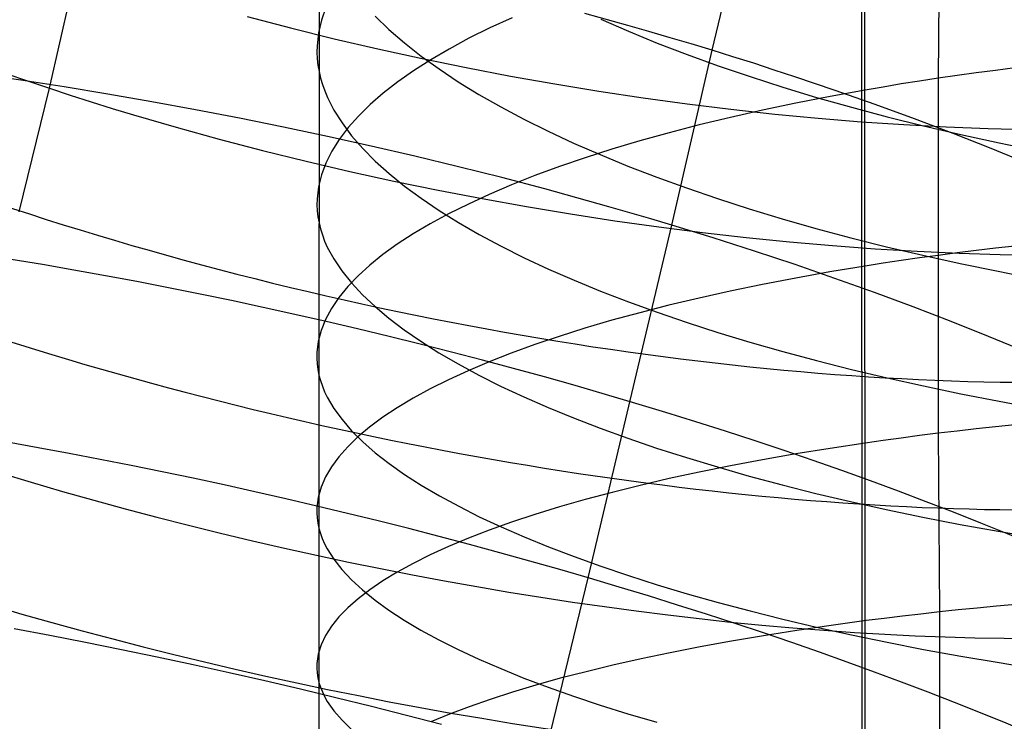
# Model space of a CAD drawing. Extents: x -383 to 1849, y -1185 to -529.
# Tile 352 of 656: x 232.09 to 242.79, y -994.52 to -986.9. Entities that reach past the tile are written whole.
import ezdxf

# ---------------------------------------------------------------- set-up
doc = ezdxf.new("R2010")
doc.units = 0
doc.layers.add('PREDEFINITO', color=7, linetype='CONTINUOUS')

msp = doc.modelspace()

# ---------------------------------------------------------------- linework, layer by layer
at = {"layer": 'PREDEFINITO'}
for p, q in [((241.155, -878.045, 420), (241.292, -1065.257, 420)), ((241.155, -878.045, 370), (241.292, -1065.257, 370)), ((241.285, -1079.125, 395), (241.259, -884.982, 395)), ((235.341, -984.203, 657.358), (235.342, -987.463, 658.523)), ((239.612, -987.232, 476.678), (240.069, -985.351, 477.262)), ((242.081, -985.623, 672.017), (242.069, -987.536, 672.585)), ((232.412, -987.645, 506.724), (232.717, -986.309, 507.259)), ((234.561, -986.865, 507.552), (235.032, -986.988, 507.588)), ((235.416, -986.766, 660.856), (235.367, -986.904, 660.39)), ((235.951, -986.863, 654.764), (236.102, -987.008, 654.321)), ((238.695, -986.962, 476.493), (238.229, -986.833, 476.425)), ((235.367, -986.904, 660.39), (235.336, -987.044, 659.923)), ((237.44, -986.878, 667.213), (237.199, -986.989, 666.798)), ((238.402, -986.894, 649.669), (238.703, -987.025, 649.303)), ((238.926, -987.028, 476.533), (238.695, -986.962, 476.493)), ((235.032, -986.988, 507.588), (235.506, -987.106, 507.609)), ((235.336, -987.044, 659.923), (235.321, -987.183, 659.456)), ((236.102, -987.008, 654.321), (236.269, -987.152, 653.883)), ((237.199, -986.989, 666.798), (236.971, -987.102, 666.376)), ((238.703, -987.025, 649.303), (239.017, -987.153, 648.945)), ((239.156, -987.095, 476.577), (238.926, -987.028, 476.533)), ((235.321, -987.183, 659.456), (235.319, -987.253, 659.223)), ((235.506, -987.106, 507.609), (235.982, -987.217, 507.615)), ((236.269, -987.152, 653.883), (236.45, -987.294, 653.45)), ((236.971, -987.102, 666.376), (236.757, -987.218, 665.948)), ((239.017, -987.153, 648.945), (239.341, -987.278, 648.598)), ((239.385, -987.163, 476.626), (239.156, -987.095, 476.577)), ((239.612, -987.232, 476.678), (239.385, -987.163, 476.626)), ((235.319, -987.253, 659.223), (235.323, -987.323, 658.989)), ((235.982, -987.217, 507.615), (236.461, -987.322, 507.606)), ((236.45, -987.294, 653.45), (236.646, -987.434, 653.023)), ((236.757, -987.218, 665.948), (236.556, -987.335, 665.514)), ((239.173, -989.13, 476.136), (239.612, -987.232, 476.678)), ((239.341, -987.278, 648.598), (239.677, -987.4, 648.26)), ((239.839, -987.302, 476.734), (239.612, -987.232, 476.678)), ((235.323, -987.323, 658.989), (235.33, -987.393, 658.756)), ((235.33, -987.393, 658.756), (235.342, -987.463, 658.523)), ((236.556, -987.335, 665.514), (236.37, -987.454, 665.074)), ((236.461, -987.322, 507.606), (236.94, -987.42, 507.583)), ((239.677, -987.4, 648.26), (240.024, -987.518, 647.933)), ((240.064, -987.373, 476.794), (239.839, -987.302, 476.734)), ((240.287, -987.446, 476.859), (240.064, -987.373, 476.794)), ((232.102, -987.557, 476.255), (231.632, -987.489, 476.38)), ((231.789, -987.432, 506.563), (232.099, -987.54, 506.647)), ((235.342, -987.463, 658.523), (235.341, -990.758, 659.585)), ((235.342, -987.463, 658.523), (235.358, -987.533, 658.29)), ((236.37, -987.454, 665.074), (236.198, -987.575, 664.629)), ((236.646, -987.434, 653.023), (236.855, -987.573, 652.601)), ((236.94, -987.42, 507.583), (237.421, -987.512, 507.546)), ((240.51, -987.519, 476.927), (240.287, -987.446, 476.859)), ((242.274, -987.507, 672.714), (242.069, -987.536, 672.585)), ((242.481, -987.478, 672.839), (242.274, -987.507, 672.714)), ((242.69, -987.451, 672.961), (242.481, -987.478, 672.839)), ((242.902, -987.424, 673.079), (242.69, -987.451, 672.961)), ((232.099, -987.54, 506.647), (232.412, -987.645, 506.724)), ((232.574, -987.629, 476.143), (232.102, -987.557, 476.255)), ((235.358, -987.533, 658.29), (235.379, -987.603, 658.058)), ((235.379, -987.603, 658.058), (235.404, -987.673, 657.826)), ((236.198, -987.575, 664.629), (236.04, -987.697, 664.179)), ((236.855, -987.573, 652.601), (237.079, -987.711, 652.186)), ((237.421, -987.512, 507.546), (237.902, -987.597, 507.495)), ((237.902, -987.597, 507.495), (238.382, -987.676, 507.43)), ((240.024, -987.518, 647.933), (240.381, -987.633, 647.617)), ((240.95, -987.668, 477.075), (240.51, -987.519, 476.927)), ((241.667, -987.598, 672.318), (241.47, -987.631, 672.179)), ((241.867, -987.567, 672.453), (241.667, -987.598, 672.318)), ((242.069, -987.536, 672.585), (241.867, -987.567, 672.453)), ((242.069, -987.536, 672.585), (242.069, -989.459, 673.121)), ((232.083, -988.985, 506.21), (232.412, -987.645, 506.724)), ((232.412, -987.645, 506.724), (232.639, -987.719, 506.775)), ((233.048, -987.707, 476.046), (232.574, -987.629, 476.143)), ((232.639, -987.719, 506.775), (232.866, -987.792, 506.821)), ((233.524, -987.79, 475.963), (233.048, -987.707, 476.046)), ((235.404, -987.673, 657.826), (235.433, -987.743, 657.594)), ((236.04, -987.697, 664.179), (235.898, -987.821, 663.725)), ((237.079, -987.711, 652.186), (237.317, -987.846, 651.778)), ((238.382, -987.676, 507.43), (238.862, -987.748, 507.351)), ((240.381, -987.633, 647.617), (240.748, -987.744, 647.313)), ((241.275, -987.664, 672.036), (240.893, -987.733, 671.742)), ((241.383, -987.821, 477.238), (240.95, -987.668, 477.075)), ((241.47, -987.631, 672.179), (241.275, -987.664, 672.036)), ((232.866, -987.792, 506.821), (233.095, -987.863, 506.864)), ((234, -987.877, 475.894), (233.524, -987.79, 475.963)), ((235.433, -987.743, 657.594), (235.504, -987.882, 657.132)), ((235.898, -987.821, 663.725), (235.77, -987.946, 663.268)), ((238.862, -987.748, 507.351), (239.341, -987.814, 507.258)), ((239.341, -987.814, 507.258), (239.817, -987.873, 507.151)), ((240.522, -987.805, 671.434), (240.161, -987.881, 671.114)), ((240.893, -987.733, 671.742), (240.522, -987.805, 671.434)), ((240.748, -987.744, 647.313), (241.126, -987.851, 647.02)), ((241.811, -987.978, 477.416), (241.383, -987.821, 477.238)), ((233.095, -987.863, 506.864), (233.326, -987.932, 506.903)), ((233.326, -987.932, 506.903), (233.789, -988.067, 506.969)), ((234.478, -987.969, 475.84), (234, -987.877, 475.894)), ((235.504, -987.882, 657.132), (235.592, -988.021, 656.673)), ((237.317, -987.846, 651.778), (237.567, -987.979, 651.376)), ((240.161, -987.881, 671.114), (239.811, -987.96, 670.783)), ((239.817, -987.873, 507.151), (240.292, -987.925, 507.032)), ((240.292, -987.925, 507.032), (240.764, -987.97, 506.898)), ((241.126, -987.851, 647.02), (241.513, -987.954, 646.74)), ((234.956, -988.065, 475.801), (234.478, -987.969, 475.84)), ((235.592, -988.021, 656.673), (235.696, -988.16, 656.217)), ((235.77, -987.946, 663.268), (235.658, -988.072, 662.807)), ((237.567, -987.979, 651.376), (237.831, -988.11, 650.982)), ((239.472, -988.042, 670.44), (239.144, -988.127, 670.087)), ((239.811, -987.96, 670.783), (239.472, -988.042, 670.44)), ((240.764, -987.97, 506.898), (241.232, -988.008, 506.752)), ((241.232, -988.008, 506.752), (241.696, -988.039, 506.593)), ((241.513, -987.954, 646.74), (241.91, -988.053, 646.473)), ((241.696, -988.039, 506.593), (242.156, -988.063, 506.421)), ((242.231, -988.137, 477.608), (241.811, -987.978, 477.416)), ((233.789, -988.067, 506.969), (234.257, -988.196, 507.02)), ((235.433, -988.167, 475.777), (234.956, -988.065, 475.801)), ((235.658, -988.072, 662.807), (235.561, -988.199, 662.344)), ((237.831, -988.11, 650.982), (238.107, -988.239, 650.597)), ((239.144, -988.127, 670.087), (238.828, -988.215, 669.723)), ((241.91, -988.053, 646.473), (242.315, -988.147, 646.218)), ((242.156, -988.063, 506.421), (242.611, -988.081, 506.236)), ((242.644, -988.3, 477.815), (242.231, -988.137, 477.608)), ((242.315, -988.147, 646.218), (242.73, -988.237, 645.978)), ((242.611, -988.081, 506.236), (243.06, -988.091, 506.038)), ((234.257, -988.196, 507.02), (234.728, -988.319, 507.056)), ((235.909, -988.272, 475.767), (235.433, -988.167, 475.777)), ((235.561, -988.199, 662.344), (235.481, -988.327, 661.878)), ((235.696, -988.16, 656.217), (235.817, -988.298, 655.763)), ((238.107, -988.239, 650.597), (238.396, -988.365, 650.219)), ((238.828, -988.215, 669.723), (238.524, -988.306, 669.349)), ((242.73, -988.237, 645.978), (242.94, -988.28, 645.863)), ((234.728, -988.319, 507.056), (235.202, -988.436, 507.077)), ((235.481, -988.327, 661.878), (235.416, -988.456, 661.411)), ((235.817, -988.298, 655.763), (235.953, -988.435, 655.314)), ((236.384, -988.382, 475.773), (235.909, -988.272, 475.767)), ((238.524, -988.306, 669.349), (238.233, -988.399, 668.966)), ((238.396, -988.365, 650.219), (238.697, -988.489, 649.851)), ((243.049, -988.466, 478.035), (242.644, -988.3, 477.815)), ((235.202, -988.436, 507.077), (235.678, -988.547, 507.083)), ((235.416, -988.456, 661.411), (235.367, -988.585, 660.943)), ((235.953, -988.435, 655.314), (236.104, -988.571, 654.868)), ((236.857, -988.496, 475.794), (236.384, -988.382, 475.773)), ((238.233, -988.399, 668.966), (237.953, -988.495, 668.574)), ((235.678, -988.547, 507.083), (236.156, -988.652, 507.075)), ((236.104, -988.571, 654.868), (236.271, -988.706, 654.428)), ((237.327, -988.615, 475.831), (236.857, -988.496, 475.794)), ((237.953, -988.495, 668.574), (237.686, -988.593, 668.173)), ((238.697, -988.489, 649.851), (239.01, -988.609, 649.492)), ((235.367, -988.585, 660.943), (235.335, -988.715, 660.473)), ((236.156, -988.652, 507.075), (236.635, -988.751, 507.052)), ((237.794, -988.738, 475.883), (237.327, -988.615, 475.831)), ((237.686, -988.593, 668.173), (237.432, -988.694, 667.765)), ((239.01, -988.609, 649.492), (239.334, -988.727, 649.142)), ((235.335, -988.715, 660.473), (235.32, -988.845, 660.004)), ((236.271, -988.706, 654.428), (236.452, -988.839, 653.992)), ((236.635, -988.751, 507.052), (237.115, -988.843, 507.014)), ((237.432, -988.694, 667.765), (237.191, -988.796, 667.349)), ((238.258, -988.865, 475.952), (237.794, -988.738, 475.883)), ((239.334, -988.727, 649.142), (239.67, -988.842, 648.803)), ((235.32, -988.845, 660.004), (235.319, -988.911, 659.769)), ((236.452, -988.839, 653.992), (236.648, -988.971, 653.562)), ((236.964, -988.901, 666.925), (236.75, -989.008, 666.496)), ((237.191, -988.796, 667.349), (236.964, -988.901, 666.925)), ((237.115, -988.843, 507.014), (237.595, -988.929, 506.962)), ((238.489, -988.93, 475.992), (238.258, -988.865, 475.952)), ((239.67, -988.842, 648.803), (240.016, -988.954, 648.474)), ((235.319, -988.911, 659.769), (235.322, -988.976, 659.534)), ((235.322, -988.976, 659.534), (235.33, -989.041, 659.299)), ((236.75, -989.008, 666.496), (236.55, -989.116, 666.06)), ((236.648, -988.971, 653.562), (236.858, -989.102, 653.137)), ((237.595, -988.929, 506.962), (238.075, -989.009, 506.896)), ((238.718, -988.996, 476.036), (238.489, -988.93, 475.992)), ((238.946, -989.062, 476.084), (238.718, -988.996, 476.036)), ((240.016, -988.954, 648.474), (240.373, -989.062, 648.157)), ((235.33, -989.041, 659.299), (235.342, -989.107, 659.065)), ((235.342, -989.107, 659.065), (235.358, -989.172, 658.831)), ((236.858, -989.102, 653.137), (237.082, -989.231, 652.719)), ((238.075, -989.009, 506.896), (238.554, -989.083, 506.816)), ((238.554, -989.083, 506.816), (239.032, -989.15, 506.722)), ((239.173, -989.13, 476.136), (238.946, -989.062, 476.084)), ((240.373, -989.062, 648.157), (240.74, -989.166, 647.851)), ((235.358, -989.172, 658.831), (235.378, -989.237, 658.597)), ((236.55, -989.116, 666.06), (236.364, -989.226, 665.619)), ((238.723, -991.034, 475.628), (239.173, -989.13, 476.136)), ((239.032, -989.15, 506.722), (239.508, -989.211, 506.615)), ((239.4, -989.2, 476.192), (239.173, -989.13, 476.136)), ((239.625, -989.27, 476.253), (239.4, -989.2, 476.192)), ((239.508, -989.211, 506.615), (239.981, -989.265, 506.494)), ((240.74, -989.166, 647.851), (241.118, -989.268, 647.557)), ((235.378, -989.237, 658.597), (235.403, -989.303, 658.364)), ((235.403, -989.303, 658.364), (235.432, -989.368, 658.131)), ((236.364, -989.226, 665.619), (236.192, -989.338, 665.172)), ((237.082, -989.231, 652.719), (237.32, -989.359, 652.308)), ((239.849, -989.341, 476.317), (239.625, -989.27, 476.253)), ((239.981, -989.265, 506.494), (240.452, -989.312, 506.359)), ((240.452, -989.312, 506.359), (240.919, -989.353, 506.212)), ((241.118, -989.268, 647.557), (241.505, -989.365, 647.275)), ((235.432, -989.368, 658.131), (235.503, -989.498, 657.667)), ((236.192, -989.338, 665.172), (236.035, -989.451, 664.721)), ((237.32, -989.359, 652.308), (237.571, -989.484, 651.904)), ((240.072, -989.413, 476.386), (239.849, -989.341, 476.317)), ((240.513, -989.559, 476.534), (240.072, -989.413, 476.386)), ((240.919, -989.353, 506.212), (241.382, -989.387, 506.051)), ((241.382, -989.387, 506.051), (241.841, -989.414, 505.877)), ((241.505, -989.365, 647.275), (241.901, -989.458, 647.006)), ((241.841, -989.414, 505.877), (242.295, -989.435, 505.69)), ((242.274, -989.432, 673.25), (242.069, -989.459, 673.121)), ((242.481, -989.406, 673.375), (242.274, -989.432, 673.25)), ((242.295, -989.435, 505.69), (242.743, -989.448, 505.491)), ((242.69, -989.381, 673.497), (242.481, -989.406, 673.375)), ((242.902, -989.357, 673.616), (242.69, -989.381, 673.497)), ((235.503, -989.498, 657.667), (235.591, -989.628, 657.205)), ((236.035, -989.451, 664.721), (235.893, -989.565, 664.265)), ((237.571, -989.484, 651.904), (237.835, -989.607, 651.508)), ((241.667, -989.516, 672.852), (241.469, -989.545, 672.712)), ((241.866, -989.487, 672.988), (241.667, -989.516, 672.852)), ((242.069, -989.459, 673.121), (241.866, -989.487, 672.988)), ((241.901, -989.458, 647.006), (242.306, -989.547, 646.75)), ((242.069, -989.459, 673.121), (242.069, -991.391, 673.62)), ((242.743, -989.448, 505.491), (243.185, -989.455, 505.279)), ((235.591, -989.628, 657.205), (235.695, -989.757, 656.746)), ((235.893, -989.565, 664.265), (235.766, -989.681, 663.806)), ((237.835, -989.607, 651.508), (238.112, -989.728, 651.119)), ((240.947, -989.709, 476.698), (240.513, -989.559, 476.534)), ((240.892, -989.639, 672.274), (240.521, -989.705, 671.965)), ((241.274, -989.575, 672.57), (240.892, -989.639, 672.274)), ((241.469, -989.545, 672.712), (241.274, -989.575, 672.57)), ((242.306, -989.547, 646.75), (242.721, -989.632, 646.508)), ((242.721, -989.632, 646.508), (242.931, -989.673, 646.393)), ((235.766, -989.681, 663.806), (235.654, -989.798, 663.344)), ((238.112, -989.728, 651.119), (238.401, -989.847, 650.739)), ((240.521, -989.705, 671.965), (240.16, -989.774, 671.644)), ((241.375, -989.862, 476.877), (240.947, -989.709, 476.698)), ((235.654, -989.798, 663.344), (235.558, -989.916, 662.879)), ((235.695, -989.757, 656.746), (235.814, -989.886, 656.29)), ((238.401, -989.847, 650.739), (238.703, -989.963, 650.368)), ((239.809, -989.847, 671.311), (239.471, -989.922, 670.967)), ((240.16, -989.774, 671.644), (239.809, -989.847, 671.311)), ((241.796, -990.019, 477.07), (241.375, -989.862, 476.877)), ((235.558, -989.916, 662.879), (235.477, -990.034, 662.411)), ((235.814, -989.886, 656.29), (235.95, -990.014, 655.838)), ((238.703, -989.963, 650.368), (239.016, -990.077, 650.007)), ((239.471, -989.922, 670.967), (239.143, -990, 670.612)), ((235.477, -990.034, 662.411), (235.413, -990.154, 661.942)), ((235.95, -990.014, 655.838), (236.101, -990.141, 655.39)), ((239.143, -990, 670.612), (238.827, -990.081, 670.247)), ((239.016, -990.077, 650.007), (239.34, -990.188, 649.655)), ((242.21, -990.177, 477.277), (241.796, -990.019, 477.07)), ((235.413, -990.154, 661.942), (235.365, -990.274, 661.472)), ((236.101, -990.141, 655.39), (236.268, -990.267, 654.947)), ((238.523, -990.164, 669.871), (238.231, -990.25, 669.486)), ((238.827, -990.081, 670.247), (238.523, -990.164, 669.871)), ((242.616, -990.339, 477.499), (242.21, -990.177, 477.277)), ((235.365, -990.274, 661.472), (235.333, -990.394, 661)), ((236.268, -990.267, 654.947), (236.449, -990.392, 654.509)), ((238.231, -990.25, 669.486), (237.952, -990.338, 669.093)), ((239.34, -990.188, 649.655), (239.676, -990.296, 649.314)), ((235.333, -990.394, 661), (235.319, -990.515, 660.528)), ((236.449, -990.392, 654.509), (236.644, -990.516, 654.076)), ((237.952, -990.338, 669.093), (237.685, -990.428, 668.69)), ((239.676, -990.296, 649.314), (240.023, -990.401, 648.983)), ((243.014, -990.502, 477.734), (242.616, -990.339, 477.499)), ((237.685, -990.428, 668.69), (237.431, -990.521, 668.28)), ((240.023, -990.401, 648.983), (240.38, -990.503, 648.664)), ((240.38, -990.503, 648.664), (240.748, -990.602, 648.355)), ((235.319, -990.515, 660.528), (235.318, -990.576, 660.292)), ((235.318, -990.576, 660.292), (235.321, -990.636, 660.056)), ((236.644, -990.516, 654.076), (236.854, -990.638, 653.649)), ((237.431, -990.521, 668.28), (237.19, -990.615, 667.862)), ((240.748, -990.602, 648.355), (241.125, -990.697, 648.059)), ((235.321, -990.636, 660.056), (235.329, -990.697, 659.821)), ((235.329, -990.697, 659.821), (235.341, -990.758, 659.585)), ((236.963, -990.711, 667.437), (236.749, -990.809, 667.005)), ((236.854, -990.638, 653.649), (237.078, -990.759, 653.229)), ((237.19, -990.615, 667.862), (236.963, -990.711, 667.437)), ((241.125, -990.697, 648.059), (241.513, -990.789, 647.776)), ((235.341, -990.758, 659.585), (235.34, -992.422, 660.062)), ((235.341, -990.758, 659.585), (235.357, -990.818, 659.35)), ((235.357, -990.818, 659.35), (235.378, -990.879, 659.115)), ((236.749, -990.809, 667.005), (236.549, -990.909, 666.567)), ((237.078, -990.759, 653.229), (237.315, -990.878, 652.815)), ((241.513, -990.789, 647.776), (241.909, -990.877, 647.505)), ((235.378, -990.879, 659.115), (235.403, -990.94, 658.88)), ((236.549, -990.909, 666.567), (236.363, -991.01, 666.124)), ((237.315, -990.878, 652.815), (237.566, -990.996, 652.409)), ((241.909, -990.877, 647.505), (242.315, -990.961, 647.248)), ((235.403, -990.94, 658.88), (235.432, -991, 658.646)), ((235.432, -991, 658.646), (235.504, -991.121, 658.179)), ((236.363, -991.01, 666.124), (236.191, -991.113, 665.675)), ((237.566, -990.996, 652.409), (237.83, -991.111, 652.01)), ((238.268, -992.947, 475.156), (238.723, -991.034, 475.628)), ((242.315, -990.961, 647.248), (242.729, -991.041, 647.004)), ((235.504, -991.121, 658.179), (235.592, -991.242, 657.715)), ((236.191, -991.113, 665.675), (236.035, -991.217, 665.222)), ((237.83, -991.111, 652.01), (238.106, -991.224, 651.62)), ((242.729, -991.041, 647.004), (242.94, -991.08, 646.888)), ((235.592, -991.242, 657.715), (235.696, -991.363, 657.253)), ((236.035, -991.217, 665.222), (235.892, -991.323, 664.765)), ((238.106, -991.224, 651.62), (238.395, -991.336, 651.238)), ((235.892, -991.323, 664.765), (235.765, -991.429, 664.303)), ((238.395, -991.336, 651.238), (238.696, -991.444, 650.865)), ((242.481, -991.343, 673.876), (242.274, -991.367, 673.75)), ((242.69, -991.32, 673.999), (242.481, -991.343, 673.876)), ((242.902, -991.298, 674.118), (242.69, -991.32, 673.999)), ((235.765, -991.429, 664.303), (235.654, -991.537, 663.839)), ((235.696, -991.363, 657.253), (235.817, -991.483, 656.794)), ((238.696, -991.444, 650.865), (239.009, -991.551, 650.501)), ((241.667, -991.442, 673.35), (241.47, -991.469, 673.21)), ((241.867, -991.416, 673.487), (241.667, -991.442, 673.35)), ((242.069, -991.391, 673.62), (241.867, -991.416, 673.487)), ((242.274, -991.367, 673.75), (242.069, -991.391, 673.62)), ((242.069, -991.391, 673.62), (242.081, -993.33, 674.087)), ((235.654, -991.537, 663.839), (235.557, -991.646, 663.371)), ((235.817, -991.483, 656.794), (235.953, -991.602, 656.34)), ((239.009, -991.551, 650.501), (239.333, -991.655, 650.148)), ((240.893, -991.554, 672.769), (240.522, -991.614, 672.459)), ((241.275, -991.497, 673.066), (240.893, -991.554, 672.769)), ((241.47, -991.469, 673.21), (241.275, -991.497, 673.066)), ((235.557, -991.646, 663.371), (235.477, -991.755, 662.902)), ((235.953, -991.602, 656.34), (236.104, -991.72, 655.889)), ((239.333, -991.655, 650.148), (239.669, -991.756, 649.804)), ((240.161, -991.677, 672.137), (239.811, -991.743, 671.803)), ((240.522, -991.614, 672.459), (240.161, -991.677, 672.137)), ((235.477, -991.755, 662.902), (235.413, -991.865, 662.43)), ((236.104, -991.72, 655.889), (236.271, -991.838, 655.443)), ((239.811, -991.743, 671.803), (239.472, -991.812, 671.457)), ((239.669, -991.756, 649.804), (240.015, -991.855, 649.472)), ((235.413, -991.865, 662.43), (235.365, -991.976, 661.958)), ((236.271, -991.838, 655.443), (236.453, -991.954, 655.002)), ((239.144, -991.883, 671.1), (238.829, -991.956, 670.733)), ((239.472, -991.812, 671.457), (239.144, -991.883, 671.1)), ((240.015, -991.855, 649.472), (240.372, -991.95, 649.15)), ((235.365, -991.976, 661.958), (235.333, -992.087, 661.484)), ((236.453, -991.954, 655.002), (236.649, -992.069, 654.566)), ((238.829, -991.956, 670.733), (238.525, -992.032, 670.356)), ((240.372, -991.95, 649.15), (240.74, -992.043, 648.84)), ((235.333, -992.087, 661.484), (235.318, -992.198, 661.01)), ((236.649, -992.069, 654.566), (236.859, -992.183, 654.137)), ((238.233, -992.11, 669.969), (237.953, -992.19, 669.574)), ((238.525, -992.032, 670.356), (238.233, -992.11, 669.969)), ((240.74, -992.043, 648.84), (241.117, -992.132, 648.542)), ((235.318, -992.198, 661.01), (235.317, -992.254, 660.773)), ((236.859, -992.183, 654.137), (237.083, -992.296, 653.713)), ((237.953, -992.19, 669.574), (237.686, -992.273, 669.17)), ((241.117, -992.132, 648.542), (241.504, -992.218, 648.257)), ((235.317, -992.254, 660.773), (235.321, -992.31, 660.536)), ((235.321, -992.31, 660.536), (235.328, -992.366, 660.299)), ((237.083, -992.296, 653.713), (237.321, -992.407, 653.297)), ((237.686, -992.273, 669.17), (237.432, -992.357, 668.757)), ((241.504, -992.218, 648.257), (241.9, -992.301, 647.985)), ((241.9, -992.301, 647.985), (242.306, -992.38, 647.726)), ((235.328, -992.366, 660.299), (235.34, -992.422, 660.062)), ((235.34, -992.422, 660.062), (235.357, -992.478, 659.826)), ((235.34, -992.422, 660.062), (235.341, -994.096, 660.503)), ((237.432, -992.357, 668.757), (237.191, -992.443, 668.338)), ((237.321, -992.407, 653.297), (237.572, -992.516, 652.888)), ((242.306, -992.38, 647.726), (242.72, -992.455, 647.481)), ((235.357, -992.478, 659.826), (235.377, -992.534, 659.59)), ((235.377, -992.534, 659.59), (235.402, -992.59, 659.354)), ((236.964, -992.531, 667.911), (236.75, -992.62, 667.477)), ((237.191, -992.443, 668.338), (236.964, -992.531, 667.911)), ((237.572, -992.516, 652.888), (237.836, -992.624, 652.486)), ((242.72, -992.455, 647.481), (242.931, -992.491, 647.363)), ((235.402, -992.59, 659.354), (235.432, -992.646, 659.119)), ((236.75, -992.62, 667.477), (236.55, -992.711, 667.037)), ((237.836, -992.624, 652.486), (238.113, -992.73, 652.093)), ((235.432, -992.646, 659.119), (235.503, -992.758, 658.65)), ((236.55, -992.711, 667.037), (236.364, -992.804, 666.592)), ((238.113, -992.73, 652.093), (238.402, -992.834, 651.708)), ((235.503, -992.758, 658.65), (235.59, -992.87, 658.183)), ((236.364, -992.804, 666.592), (236.192, -992.898, 666.141)), ((238.402, -992.834, 651.708), (238.703, -992.936, 651.332)), ((235.59, -992.87, 658.183), (235.695, -992.981, 657.719)), ((236.192, -992.898, 666.141), (236.035, -992.993, 665.686)), ((237.801, -994.866, 474.719), (238.268, -992.947, 475.156)), ((238.703, -992.936, 651.332), (239.016, -993.035, 650.966)), ((235.695, -992.981, 657.719), (235.815, -993.092, 657.259)), ((236.035, -992.993, 665.686), (235.893, -993.09, 665.227)), ((239.016, -993.035, 650.966), (239.341, -993.132, 650.609)), ((235.893, -993.09, 665.227), (235.766, -993.187, 664.763)), ((235.815, -993.092, 657.259), (235.951, -993.202, 656.802)), ((239.341, -993.132, 650.609), (239.677, -993.227, 650.263)), ((235.654, -993.285, 664.297), (235.558, -993.385, 663.827)), ((235.766, -993.187, 664.763), (235.654, -993.285, 664.297)), ((235.951, -993.202, 656.802), (236.102, -993.311, 656.349)), ((239.677, -993.227, 650.263), (240.024, -993.319, 649.928)), ((242.702, -993.267, 674.467), (242.492, -993.288, 674.344)), ((242.913, -993.248, 674.587), (242.702, -993.267, 674.467)), ((235.558, -993.385, 663.827), (235.477, -993.485, 663.355)), ((236.102, -993.311, 656.349), (236.268, -993.42, 655.901)), ((240.024, -993.319, 649.928), (240.381, -993.408, 649.604)), ((241.679, -993.376, 673.815), (241.482, -993.4, 673.675)), ((241.879, -993.353, 673.953), (241.679, -993.376, 673.815)), ((242.081, -993.33, 674.087), (241.879, -993.353, 673.953)), ((242.286, -993.309, 674.217), (242.081, -993.33, 674.087)), ((242.081, -993.33, 674.087), (242.081, -995.281, 674.508)), ((242.492, -993.288, 674.344), (242.286, -993.309, 674.217)), ((235.477, -993.485, 663.355), (235.413, -993.585, 662.882)), ((236.268, -993.42, 655.901), (236.449, -993.527, 655.458)), ((240.381, -993.408, 649.604), (240.748, -993.495, 649.292)), ((240.905, -993.477, 673.231), (240.533, -993.531, 672.92)), ((240.748, -993.495, 649.292), (241.126, -993.579, 648.992)), ((241.287, -993.425, 673.53), (240.905, -993.477, 673.231)), ((241.482, -993.4, 673.675), (241.287, -993.425, 673.53)), ((232.417, -993.585, 474.506), (232.029, -993.512, 474.568)), ((232.806, -993.661, 474.455), (232.417, -993.585, 474.506)), ((235.413, -993.585, 662.882), (235.365, -993.687, 662.407)), ((236.449, -993.527, 655.458), (236.645, -993.634, 655.02)), ((240.172, -993.588, 672.595), (239.822, -993.647, 672.259)), ((240.533, -993.531, 672.92), (240.172, -993.588, 672.595)), ((241.126, -993.579, 648.992), (241.513, -993.659, 648.704)), ((233.196, -993.74, 474.413), (232.806, -993.661, 474.455)), ((235.365, -993.687, 662.407), (235.333, -993.789, 661.931)), ((236.645, -993.634, 655.02), (236.855, -993.739, 654.588)), ((239.483, -993.709, 671.912), (239.156, -993.773, 671.553)), ((239.822, -993.647, 672.259), (239.483, -993.709, 671.912)), ((241.513, -993.659, 648.704), (241.91, -993.737, 648.43)), ((233.585, -993.821, 474.382), (233.196, -993.74, 474.413)), ((233.975, -993.904, 474.36), (233.585, -993.821, 474.382)), ((235.333, -993.789, 661.931), (235.319, -993.891, 661.455)), ((236.855, -993.739, 654.588), (237.079, -993.843, 654.163)), ((239.156, -993.773, 671.553), (238.84, -993.84, 671.184)), ((241.91, -993.737, 648.43), (242.315, -993.811, 648.169)), ((242.315, -993.811, 648.169), (242.73, -993.881, 647.922)), ((234.364, -993.99, 474.349), (233.975, -993.904, 474.36)), ((235.319, -993.891, 661.455), (235.318, -993.942, 661.217)), ((237.079, -993.843, 654.163), (237.316, -993.946, 653.744)), ((238.535, -993.908, 670.804), (238.243, -993.979, 670.415)), ((238.84, -993.84, 671.184), (238.535, -993.908, 670.804)), ((242.73, -993.881, 647.922), (242.94, -993.915, 647.804)), ((234.752, -994.078, 474.348), (234.364, -993.99, 474.349)), ((235.318, -993.942, 661.217), (235.321, -993.993, 660.978)), ((235.321, -993.993, 660.978), (235.329, -994.044, 660.741)), ((237.316, -993.946, 653.744), (237.567, -994.048, 653.333)), ((238.243, -993.979, 670.415), (237.963, -994.051, 670.018)), ((235.14, -994.169, 474.357), (234.752, -994.078, 474.348)), ((235.329, -994.044, 660.741), (235.341, -994.096, 660.503)), ((235.341, -994.096, 660.503), (235.357, -994.147, 660.265)), ((235.341, -994.096, 660.503), (235.342, -997.47, 661.275)), ((237.696, -994.126, 669.611), (237.442, -994.202, 669.196)), ((237.567, -994.048, 653.333), (237.831, -994.147, 652.93)), ((237.963, -994.051, 670.018), (237.696, -994.126, 669.611)), ((235.526, -994.262, 474.377), (235.14, -994.169, 474.357)), ((235.357, -994.147, 660.265), (235.378, -994.198, 660.028)), ((235.378, -994.198, 660.028), (235.403, -994.25, 659.791)), ((235.403, -994.25, 659.791), (235.432, -994.301, 659.555)), ((237.442, -994.202, 669.196), (237.201, -994.28, 668.774)), ((237.831, -994.147, 652.93), (238.107, -994.245, 652.534)), ((238.107, -994.245, 652.534), (238.396, -994.341, 652.148)), ((235.432, -994.301, 659.555), (235.504, -994.404, 659.084)), ((235.911, -994.357, 474.407), (235.526, -994.262, 474.377)), ((237.201, -994.28, 668.774), (236.973, -994.36, 668.345)), ((238.396, -994.341, 652.148), (238.697, -994.436, 651.77)), ((235.504, -994.404, 659.084), (235.592, -994.506, 658.615)), ((236.293, -994.454, 474.448), (235.911, -994.357, 474.407)), ((236.674, -994.554, 474.5), (236.293, -994.454, 474.448)), ((236.758, -994.441, 667.909), (236.558, -994.524, 667.467)), ((236.973, -994.36, 668.345), (236.758, -994.441, 667.909)), ((238.697, -994.436, 651.77), (239.01, -994.528, 651.402)), ((235.592, -994.506, 658.615), (235.696, -994.608, 658.148))]:
    msp.add_line(p, q, dxfattribs=at)
at = {"layer": 'PREDEFINITO', "extrusion": (0.205237, 0.902278, 0.379173)}
msp.add_arc((-449.211, 799.973, -652.766), 14.97, 39.8455, 136.3584, dxfattribs=at)
at = {"layer": 'PREDEFINITO', "extrusion": (0.206827, 0.90912, 0.361557)}
msp.add_arc((-449.238, 787.507, -669.553), 14.951, 43.496, 136.3845, dxfattribs=at)
at = {"layer": 'PREDEFINITO', "extrusion": (0.213765, 0.938142, 0.272387)}
msp.add_arc((-449.391, 721.019, -749.145), 14.999, 136.6968, 311.9918, dxfattribs=at)
at = {"layer": 'PREDEFINITO', "extrusion": (0.208382, 0.915551, 0.344009)}
msp.add_arc((-449.313, 774.827, -685.908), 14.962, 47.0465, 136.3408, dxfattribs=at)
at = {"layer": 'PREDEFINITO', "extrusion": (0.209819, 0.921729, 0.326176)}
msp.add_arc((-449.325, 761.729, -702.185), 14.977, 50.6089, 136.2975, dxfattribs=at)
at = {"layer": 'PREDEFINITO', "extrusion": (0.21486, 0.942961, 0.254284)}
msp.add_arc((-449.375, 706.883, -764.292), 14.997, 136.7026, 308.4518, dxfattribs=at)

doc.saveas('drawing.dxf')
